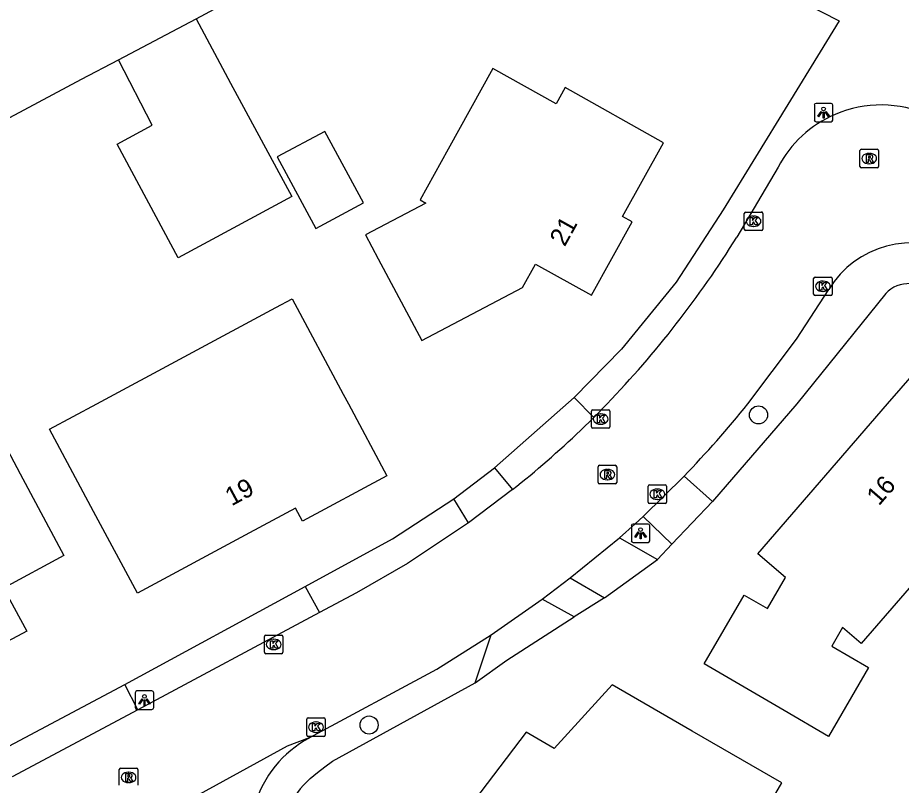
# Model space of a CAD drawing. Extents: x 157321 to 158827, y 386650 to 388532.
# Drawn here: x 158276.53 to 158324.31, y 387229.39 to 387270.87 of the extents above; entities that cross this region are included whole.
import ezdxf

# ---------------------------------------------------------------- set-up
doc = ezdxf.new("R2010")
doc.units = 0
for name, color, linetype in [('IMGEO_Berm_groen', 7, 'Continuous'), ('IMGEO_Boom', 7, 'Continuous'), ('IMGEO_Groenvoorziening', 7, 'Continuous'), ('IMGEO_Kolk', 7, 'Continuous'), ('IMGEO_Lichtpunt', 7, 'Continuous'), ('IMGEO_Pand', 7, 'Continuous'), ('IMGEO_Pand_nummerreeks', 7, 'Continuous'), ('IMGEO_Rijbaan_lokaal_gesloten', 7, 'Continuous'), ('IMGEO_Rioolput', 7, 'Continuous'), ('IMGEO_Voetpad_open', 7, 'Continuous')]:
    doc.layers.add(name, color=color, linetype=linetype)

msp = doc.modelspace()

# ---------------------------------------------------------------- linework, layer by layer
at = {"layer": 'IMGEO_Berm_groen'}
for points in [[(158331.815, 387252.762), (158325.553, 387256.282), (158325.488, 387256.316), (158325.32, 387256.388), (158325.146, 387256.443), (158324.966, 387256.479), (158324.784, 387256.496), (158324.602, 387256.493), (158324.42, 387256.472), (158324.242, 387256.432), (158324.068, 387256.374), (158323.902, 387256.297), (158323.745, 387256.204), (158323.598, 387256.095), (158323.464, 387255.971), (158318.669, 387250), (158314.092, 387244.724)], [(158311.118, 387241.593), (158311.908, 387242.425)], [(158308.263, 387239.514), (158306.629, 387238.494)], [(158292.345, 387229.747), (158292.735, 387230.075), (158293.142, 387230.385), (158293.558, 387230.685), (158301.261, 387234.923)]]:
    msp.add_lwpolyline(points, dxfattribs=at)
msp.add_arc((158295.556, 387226.123), 4.841, 131.5397, 155.7586, dxfattribs=at)
at = {"layer": 'IMGEO_Boom'}
for centre in [(158316.588, 387249.404), (158295.534, 387232.644)]:
    msp.add_circle(centre, 0.489, dxfattribs=at)
at = {"layer": 'IMGEO_Groenvoorziening'}
for points in [[(158286.183, 387270.806), (158303.016, 387279.854), (158320.948, 387270.696), (158319.916, 387269.015), (158314.684, 387260.489), (158312.128, 387256.58), (158309.177, 387252.959), (158306.612, 387250.352)], [(158184.356, 387216.458), (158247.137, 387250), (158279.987, 387267.551), (158281.984, 387268.584)], [(158300.121, 387244.876), (158302.319, 387246.539)], [(158282.317, 387234.838), (158292.071, 387240.13)]]:
    msp.add_lwpolyline(points, dxfattribs=at)
at = {"layer": 'IMGEO_Kolk'}
for p, q in [((158315.818, 387259.441), (158315.818, 387260.293)), ((158315.893, 387260.367), (158316.745, 387260.367)), ((158316.819, 387260.293), (158316.819, 387259.441)), ((158316.306, 387260.147), (158316.331, 387260.147)), ((158316.745, 387259.367), (158315.893, 387259.367)), ((158316.329, 387259.587), (158316.304, 387259.587)), ((158319.569, 387255.925), (158319.569, 387256.777)), ((158319.644, 387256.851), (158320.496, 387256.851)), ((158320.057, 387256.631), (158320.082, 387256.631)), ((158320.57, 387256.777), (158320.57, 387255.925)), ((158320.08, 387256.071), (158320.055, 387256.071)), ((158320.496, 387255.851), (158319.644, 387255.851)), ((158307.555, 387248.754), (158307.555, 387249.606)), ((158307.63, 387249.68), (158308.482, 387249.68)), ((158308.043, 387249.46), (158308.068, 387249.46)), ((158308.556, 387249.606), (158308.556, 387248.754)), ((158308.066, 387248.9), (158308.041, 387248.9)), ((158308.482, 387248.68), (158307.63, 387248.68)), ((158310.62, 387244.691), (158310.62, 387245.543)), ((158310.695, 387245.617), (158311.547, 387245.617)), ((158311.621, 387245.543), (158311.621, 387244.691)), ((158311.108, 387245.397), (158311.133, 387245.397)), ((158311.547, 387244.617), (158310.695, 387244.617)), ((158311.131, 387244.837), (158311.106, 387244.837)), ((158289.874, 387236.574), (158289.874, 387237.426)), ((158289.949, 387237.5), (158290.801, 387237.5)), ((158290.875, 387237.426), (158290.875, 387236.574)), ((158290.362, 387237.28), (158290.387, 387237.28)), ((158290.801, 387236.5), (158289.949, 387236.5)), ((158290.385, 387236.72), (158290.36, 387236.72)), ((158292.233, 387233.028), (158293.085, 387233.028)), ((158292.158, 387232.102), (158292.158, 387232.954)), ((158292.646, 387232.808), (158292.671, 387232.808)), ((158293.159, 387232.954), (158293.159, 387232.102)), ((158292.669, 387232.248), (158292.644, 387232.248)), ((158293.085, 387232.028), (158292.233, 387232.028))]:
    msp.add_line(p, q, dxfattribs=at)
for points in [[(158315.818, 387259.441), (158315.818, 387260.293)], [(158315.893, 387260.367), (158316.745, 387260.367)], [(158316.819, 387260.293), (158316.819, 387259.441)], [(158316.139, 387260.067), (158316.262, 387260.067), (158316.262, 387259.916), (158316.392, 387260.067), (158316.556, 387260.067), (158316.41, 387259.916), (158316.563, 387259.667), (158316.411, 387259.667), (158316.326, 387259.831), (158316.262, 387259.764), (158316.262, 387259.667), (158316.139, 387259.667), (158316.139, 387260.067)], [(158316.745, 387259.367), (158315.893, 387259.367)], [(158319.569, 387255.925), (158319.569, 387256.777)], [(158319.644, 387256.851), (158320.496, 387256.851)], [(158319.89, 387256.551), (158320.013, 387256.551), (158320.013, 387256.4), (158320.143, 387256.551), (158320.307, 387256.551), (158320.161, 387256.4), (158320.314, 387256.151), (158320.162, 387256.151), (158320.077, 387256.315), (158320.013, 387256.248), (158320.013, 387256.151), (158319.89, 387256.151), (158319.89, 387256.551)], [(158320.57, 387256.777), (158320.57, 387255.925)], [(158320.496, 387255.851), (158319.644, 387255.851)], [(158307.555, 387248.754), (158307.555, 387249.606)], [(158307.63, 387249.68), (158308.482, 387249.68)], [(158307.876, 387249.38), (158307.999, 387249.38), (158307.999, 387249.229), (158308.129, 387249.38), (158308.293, 387249.38), (158308.147, 387249.229), (158308.3, 387248.98), (158308.148, 387248.98), (158308.063, 387249.144), (158307.999, 387249.077), (158307.999, 387248.98), (158307.876, 387248.98), (158307.876, 387249.38)], [(158308.556, 387249.606), (158308.556, 387248.754)], [(158308.482, 387248.68), (158307.63, 387248.68)], [(158310.62, 387244.691), (158310.62, 387245.543)], [(158310.695, 387245.617), (158311.547, 387245.617)], [(158311.621, 387245.543), (158311.621, 387244.691)], [(158310.941, 387245.317), (158311.064, 387245.317), (158311.064, 387245.166), (158311.194, 387245.317), (158311.358, 387245.317), (158311.212, 387245.166), (158311.365, 387244.917), (158311.213, 387244.917), (158311.128, 387245.081), (158311.064, 387245.014), (158311.064, 387244.917), (158310.941, 387244.917), (158310.941, 387245.317)], [(158311.547, 387244.617), (158310.695, 387244.617)], [(158289.874, 387236.574), (158289.874, 387237.426)], [(158289.949, 387237.5), (158290.801, 387237.5)], [(158290.875, 387237.426), (158290.875, 387236.574)], [(158290.195, 387237.2), (158290.318, 387237.2), (158290.318, 387237.049), (158290.448, 387237.2), (158290.612, 387237.2), (158290.466, 387237.049), (158290.619, 387236.8), (158290.467, 387236.8), (158290.382, 387236.964), (158290.318, 387236.897), (158290.318, 387236.8), (158290.195, 387236.8), (158290.195, 387237.2)], [(158290.801, 387236.5), (158289.949, 387236.5)], [(158292.233, 387233.028), (158293.085, 387233.028)], [(158292.158, 387232.102), (158292.158, 387232.954)], [(158292.479, 387232.728), (158292.602, 387232.728), (158292.602, 387232.577), (158292.732, 387232.728), (158292.896, 387232.728), (158292.75, 387232.577), (158292.903, 387232.328), (158292.751, 387232.328), (158292.666, 387232.492), (158292.602, 387232.425), (158292.602, 387232.328), (158292.479, 387232.328), (158292.479, 387232.728)], [(158293.159, 387232.954), (158293.159, 387232.102)], [(158293.085, 387232.028), (158292.233, 387232.028)]]:
    msp.add_lwpolyline(points, dxfattribs=at)
for centre, start, end in [((158315.895, 387260.291), 91.552, 178.448), ((158315.895, 387260.291), 91.552, 178.448), ((158316.743, 387260.291), 1.552, 88.448), ((158316.743, 387260.291), 1.552, 88.448), ((158315.895, 387259.443), 181.552, 268.448), ((158315.895, 387259.443), 181.552, 268.448), ((158316.743, 387259.443), 271.552, 358.448), ((158316.743, 387259.443), 271.552, 358.448), ((158319.646, 387256.775), 91.552, 178.448), ((158319.646, 387256.775), 91.552, 178.448), ((158320.494, 387256.775), 1.552, 88.448), ((158320.494, 387256.775), 1.552, 88.448), ((158319.646, 387255.927), 181.552, 268.448), ((158319.646, 387255.927), 181.552, 268.448), ((158320.494, 387255.927), 271.552, 358.448), ((158320.494, 387255.927), 271.552, 358.448), ((158307.632, 387249.604), 91.552, 178.448), ((158307.632, 387249.604), 91.552, 178.448), ((158308.48, 387249.604), 1.552, 88.448), ((158308.48, 387249.604), 1.552, 88.448), ((158307.632, 387248.756), 181.552, 268.448), ((158307.632, 387248.756), 181.552, 268.448), ((158308.48, 387248.756), 271.552, 358.448), ((158308.48, 387248.756), 271.552, 358.448), ((158310.697, 387245.541), 91.552, 178.448), ((158310.697, 387245.541), 91.552, 178.448), ((158311.545, 387245.541), 1.552, 88.448), ((158311.545, 387245.541), 1.552, 88.448), ((158310.697, 387244.693), 181.552, 268.448), ((158310.697, 387244.693), 181.552, 268.448), ((158311.545, 387244.693), 271.552, 358.448), ((158311.545, 387244.693), 271.552, 358.448), ((158289.951, 387237.424), 91.552, 178.448), ((158289.951, 387237.424), 91.552, 178.448), ((158290.799, 387237.424), 1.552, 88.448), ((158290.799, 387237.424), 1.552, 88.448), ((158289.951, 387236.576), 181.552, 268.448), ((158289.951, 387236.576), 181.552, 268.448), ((158290.799, 387236.576), 271.552, 358.448), ((158290.799, 387236.576), 271.552, 358.448), ((158292.235, 387232.952), 91.552, 178.448), ((158292.235, 387232.952), 91.552, 178.448), ((158293.083, 387232.952), 1.552, 88.448), ((158293.083, 387232.952), 1.552, 88.448), ((158292.235, 387232.104), 181.552, 268.448), ((158292.235, 387232.104), 181.552, 268.448), ((158293.083, 387232.104), 271.552, 358.448), ((158293.083, 387232.104), 271.552, 358.448)]:
    msp.add_arc(centre, 0.0765, start, end, dxfattribs=at)
for centre, major_axis, ratio, start_param, end_param in [((158316.305, 387259.867), (-0.387, 0.002), 0.722429, 4.712389, 7.853982), ((158316.33, 387259.867), (-0.39, 0.002), 0.717154, 1.570796, 4.712389), ((158320.056, 387256.351), (-0.387, 0.002), 0.722429, 4.712389, 7.853982), ((158320.081, 387256.351), (-0.39, 0.002), 0.717154, 1.570796, 4.712389), ((158308.042, 387249.18), (-0.387, 0.002), 0.722429, 4.712389, 7.853982), ((158308.067, 387249.18), (-0.39, 0.002), 0.717154, 1.570796, 4.712389), ((158311.107, 387245.117), (-0.387, 0.002), 0.722429, 4.712389, 7.853982), ((158311.132, 387245.117), (-0.39, 0.002), 0.717154, 1.570796, 4.712389), ((158290.361, 387237), (-0.387, 0.002), 0.722429, 4.712389, 7.853982), ((158290.386, 387237), (-0.39, 0.002), 0.717154, 1.570796, 4.712389), ((158292.645, 387232.528), (-0.387, 0.002), 0.722429, 4.712389, 7.853982), ((158292.67, 387232.528), (-0.39, 0.002), 0.717154, 1.570796, 4.712389)]:
    msp.add_ellipse(centre, major_axis=major_axis, ratio=ratio, start_param=start_param, end_param=end_param, dxfattribs=at)
at = {"layer": 'IMGEO_Lichtpunt'}
for p, q in [((158319.607, 387266.143), (158319.607, 387265.336)), ((158319.607, 387266.143), (158319.607, 387265.336)), ((158320.509, 387266.238), (158319.701, 387266.238)), ((158320.509, 387266.238), (158319.701, 387266.238)), ((158320.603, 387265.336), (158320.603, 387266.143)), ((158320.603, 387265.336), (158320.603, 387266.143)), ((158319.701, 387265.242), (158320.509, 387265.242)), ((158319.701, 387265.242), (158320.509, 387265.242)), ((158309.712, 387243.411), (158309.712, 387242.604)), ((158309.712, 387243.411), (158309.712, 387242.604)), ((158310.614, 387243.506), (158309.806, 387243.506)), ((158310.614, 387243.506), (158309.806, 387243.506)), ((158310.708, 387242.604), (158310.708, 387243.411)), ((158310.708, 387242.604), (158310.708, 387243.411)), ((158309.806, 387242.51), (158310.614, 387242.51)), ((158309.806, 387242.51), (158310.614, 387242.51)), ((158283.79, 387234.486), (158282.982, 387234.486)), ((158283.79, 387234.486), (158282.982, 387234.486)), ((158282.888, 387234.391), (158282.888, 387233.584)), ((158282.888, 387234.391), (158282.888, 387233.584)), ((158283.884, 387233.584), (158283.884, 387234.391)), ((158283.884, 387233.584), (158283.884, 387234.391)), ((158282.982, 387233.49), (158283.79, 387233.49)), ((158282.982, 387233.49), (158283.79, 387233.49))]:
    msp.add_line(p, q, dxfattribs=at)
for points in [[(158319.981, 387265.807), (158320.02, 387265.779), (158319.832, 387265.517), (158319.794, 387265.544), (158319.981, 387265.807)], [(158320.083, 387265.759), (158320.13, 387265.759), (158320.13, 387265.437), (158320.083, 387265.437), (158320.083, 387265.759)], [(158320.193, 387265.779), (158320.231, 387265.806), (158320.418, 387265.544), (158320.379, 387265.516), (158320.193, 387265.779)], [(158310.086, 387243.075), (158310.125, 387243.047), (158309.937, 387242.785), (158309.899, 387242.812), (158310.086, 387243.075)], [(158310.298, 387243.047), (158310.336, 387243.074), (158310.523, 387242.812), (158310.484, 387242.784), (158310.298, 387243.047)], [(158310.188, 387243.027), (158310.235, 387243.027), (158310.235, 387242.705), (158310.188, 387242.705), (158310.188, 387243.027)], [(158283.262, 387234.055), (158283.301, 387234.027), (158283.113, 387233.765), (158283.075, 387233.792), (158283.262, 387234.055)], [(158283.364, 387234.007), (158283.411, 387234.007), (158283.411, 387233.685), (158283.364, 387233.685), (158283.364, 387234.007)], [(158283.474, 387234.027), (158283.512, 387234.054), (158283.699, 387233.792), (158283.66, 387233.764), (158283.474, 387234.027)]]:
    msp.add_lwpolyline(points, dxfattribs=at)
for centre in [(158320.106, 387265.941), (158310.211, 387243.209), (158283.387, 387234.189)]:
    msp.add_circle(centre, 0.0994, dxfattribs=at)
for centre, start, end in [((158319.701, 387266.143), 90, 180), ((158319.701, 387266.143), 90, 180), ((158320.509, 387266.143), 0, 90), ((158320.509, 387266.143), 0, 90), ((158319.701, 387265.336), 180, 270), ((158319.701, 387265.336), 180, 270), ((158320.509, 387265.336), 270, 0), ((158320.509, 387265.336), 270, 360), ((158309.806, 387243.411), 90, 180), ((158309.806, 387243.411), 90, 180), ((158310.614, 387243.411), 0, 90), ((158310.614, 387243.411), 0, 90), ((158309.806, 387242.604), 180, 270), ((158309.806, 387242.604), 180, 270), ((158310.614, 387242.604), 270, 0), ((158310.614, 387242.604), 270, 360), ((158282.982, 387234.391), 90, 180), ((158282.982, 387234.391), 90, 180), ((158283.79, 387234.391), 0, 90), ((158283.79, 387234.391), 0, 90), ((158282.982, 387233.584), 180, 270), ((158282.982, 387233.584), 180, 270), ((158283.79, 387233.584), 270, 0), ((158283.79, 387233.584), 270, 360)]:
    msp.add_arc(centre, 0.0946, start, end, dxfattribs=at)
at = {"layer": 'IMGEO_Pand'}
for points in [[(158286.183, 387270.806), (158288.045, 387267.334), (158291.346, 387261.199), (158288.176, 387259.493), (158285.213, 387257.899), (158281.901, 387264.028), (158283.805, 387265.053), (158281.984, 387268.584)], [(158281.984, 387268.584), (158286.183, 387270.806)], [(158299.801, 387263.76), (158298.286, 387261.032), (158298.591, 387260.845), (158295.338, 387259.135), (158296.03, 387257.833), (158298.377, 387253.418), (158303.834, 387256.287), (158304.533, 387257.548), (158307.551, 387255.867), (158309.763, 387259.836), (158309.238, 387260.129), (158311.455, 387264.107), (158306.127, 387267.092), (158305.639, 387266.22), (158302.229, 387268.13), (158299.801, 387263.76)], [(158290.57, 387263.341), (158292.646, 387259.483), (158295.221, 387260.869), (158293.145, 387264.726), (158290.57, 387263.341)], [(158278.247, 387248.623), (158280.81, 387250), (158290.488, 387255.199), (158291.381, 387255.679), (158294.134, 387250.521), (158294.412, 387250), (158296.488, 387246.109), (158291.931, 387243.659), (158291.554, 387244.362), (158289.073, 387243.031), (158283.001, 387239.773), (158280.635, 387244.178), (158278.247, 387248.623)], [(158261.357, 387237.82), (158267.155, 387240.918), (158266.351, 387242.423), (158263.285, 387248.192), (158272.945, 387253.276), (158275.611, 387248.193), (158276.671, 387246.217), (158279.033, 387241.81), (158275.761, 387240.043), (158277.02, 387237.712), (158271.751, 387234.899), (158271.594, 387235.175), (158273.266, 387236.119), (158272.807, 387236.972), (158270.085, 387235.513), (158269.462, 387236.679), (158263.632, 387233.562), (158261.357, 387237.82)], [(158317.969, 387233.431), (158313.646, 387235.944), (158315.811, 387239.668), (158317.067, 387238.938), (158318.044, 387240.618), (158316.544, 387241.899), (158323.567, 387250), (158325.649, 387252.401), (158329.359, 387250.227), (158329.229, 387250), (158328.866, 387249.369), (158330.869, 387247.589), (158331.869, 387248.772), (158339.345, 387244.468), (158336.839, 387240.142), (158335.636, 387238.065), (158327.214, 387242.906), (158322.145, 387237.056), (158321.133, 387237.919), (158320.545, 387236.908), (158322.542, 387235.747), (158320.381, 387232.029), (158317.969, 387233.431)], [(158316.179, 387226.633), (158317.848, 387229.521), (158313.007, 387232.32), (158308.678, 387234.822), (158305.534, 387231.374), (158304.027, 387232.258), (158300.143, 387227.157)]]:
    msp.add_lwpolyline(points, dxfattribs=at)
at = {"layer": 'IMGEO_Rijbaan_lokaal_gesloten'}
for points in [[(158317.645, 387262.789), (158315.408, 387259)], [(158316.017, 387250), (158318.641, 387253.494), (158320.383, 387256.18)], [(158308.398, 387250), (158307.681, 387249.269)], [(158307.681, 387249.269), (158306.965, 387248.566)], [(158310.348, 387243.907), (158312.56, 387246.088)], [(158303.287, 387245.366), (158300.913, 387243.577)], [(158300.913, 387243.577), (158297.6, 387241.378), (158294.844, 387239.792), (158292.848, 387238.721)], [(158309.065, 387242.765), (158309.92, 387243.511), (158310.348, 387243.907)], [(158306.408, 387240.592), (158309.065, 387242.765)], [(158304.883, 387239.438), (158306.408, 387240.592)], [(158302.139, 387237.516), (158304.883, 387239.438)], [(158292.848, 387238.721), (158283.035, 387233.457)], [(158292.29, 387231.943), (158299.201, 387235.662), (158302.139, 387237.516)], [(158283.035, 387233.457), (158276.237, 387229.841)], [(158292.29, 387231.943), (158291.11, 387231.501), (158276.823, 387223.671)]]:
    msp.add_lwpolyline(points, dxfattribs=at)
for centre, radius, start, end in [((158323.217, 387259.929), 6.223, 65.4579, 113.5248), ((158323.148, 387259.916), 6.208, 112.8957, 152.4336), ((158269.135, 387287.812), 54.51, 316.0789, 328.0918), ((158324.859, 387253.465), 5.235, 60.9429, 148.7603), ((158268.486, 387288.519), 61.179, 316.0879, 320.9786), ((158268.454, 387289.116), 55.924, 308.5263, 313.5227), ((158295.144, 387226.623), 6.037, 118.2139, 209.2944)]:
    msp.add_arc(centre, radius, start, end, dxfattribs=at)
at = {"layer": 'IMGEO_Rioolput'}
for p, q in [((158322.073, 387262.83), (158322.073, 387263.682)), ((158322.148, 387263.756), (158323, 387263.756)), ((158323.074, 387263.682), (158323.074, 387262.83)), ((158322.561, 387263.536), (158322.586, 387263.536)), ((158323, 387262.756), (158322.148, 387262.756)), ((158322.584, 387262.976), (158322.559, 387262.976)), ((158307.919, 387245.752), (158307.919, 387246.604)), ((158307.994, 387246.678), (158308.846, 387246.678)), ((158308.407, 387246.458), (158308.432, 387246.458)), ((158308.92, 387246.604), (158308.92, 387245.752)), ((158308.846, 387245.678), (158307.994, 387245.678)), ((158308.43, 387245.898), (158308.405, 387245.898)), ((158282.025, 387229.386), (158282.025, 387230.238)), ((158282.1, 387230.312), (158282.952, 387230.312)), ((158283.026, 387230.238), (158283.026, 387229.386)), ((158282.513, 387230.092), (158282.538, 387230.092)), ((158282.536, 387229.532), (158282.511, 387229.532))]:
    msp.add_line(p, q, dxfattribs=at)
for points in [[(158322.073, 387262.83), (158322.073, 387263.682)], [(158322.148, 387263.756), (158323, 387263.756)], [(158323.074, 387263.682), (158323.074, 387262.83)], [(158322.662, 387263.454), (158322.41, 387263.456), (158322.41, 387263.056)], [(158322.41, 387263.056), (158322.534, 387263.056), (158322.534, 387263.218), (158322.545, 387263.218)], [(158322.588, 387263.375), (158322.534, 387263.375), (158322.534, 387263.294)], [(158322.534, 387263.294), (158322.586, 387263.294)], [(158322.592, 387263.189), (158322.663, 387263.056), (158322.803, 387263.056), (158322.738, 387263.182)], [(158323, 387262.756), (158322.148, 387262.756)], [(158307.919, 387245.752), (158307.919, 387246.604)], [(158307.994, 387246.678), (158308.846, 387246.678)], [(158308.92, 387246.604), (158308.92, 387245.752)], [(158308.508, 387246.376), (158308.256, 387246.378), (158308.256, 387245.978)], [(158308.256, 387245.978), (158308.38, 387245.978), (158308.38, 387246.14), (158308.391, 387246.14)], [(158308.434, 387246.297), (158308.38, 387246.297), (158308.38, 387246.216)], [(158308.38, 387246.216), (158308.432, 387246.216)], [(158308.438, 387246.111), (158308.509, 387245.978), (158308.649, 387245.978), (158308.584, 387246.104)], [(158308.846, 387245.678), (158307.994, 387245.678)], [(158282.025, 387229.386), (158282.025, 387230.238)], [(158282.1, 387230.312), (158282.952, 387230.312)], [(158283.026, 387230.238), (158283.026, 387229.386)], [(158282.614, 387230.01), (158282.362, 387230.012), (158282.362, 387229.612)], [(158282.362, 387229.612), (158282.486, 387229.612), (158282.486, 387229.774), (158282.497, 387229.774)], [(158282.54, 387229.931), (158282.486, 387229.931), (158282.486, 387229.85)], [(158282.486, 387229.85), (158282.538, 387229.85)], [(158282.544, 387229.745), (158282.615, 387229.612), (158282.755, 387229.612), (158282.69, 387229.738)]]:
    msp.add_lwpolyline(points, dxfattribs=at)
for centre, radius, start, end in [((158322.15, 387263.68), 0.0765, 91.552, 178.448), ((158322.15, 387263.68), 0.0765, 91.552, 178.448), ((158322.998, 387263.68), 0.0765, 1.552, 88.448), ((158322.998, 387263.68), 0.0765, 1.552, 88.448), ((158322.544, 387263.165), 0.0533, 26.0293, 88.6989), ((158322.57, 387263.483), 0.19, 274.7715, 282.9687), ((158322.594, 387263.279), 0.0964, 77.0061, 93.1865), ((158322.608, 387263.336), 0.0378, 276.6634, 79.6772), ((158322.661, 387263.344), 0.109, 350.3612, 89.416), ((158322.659, 387263.344), 0.112, 277.5842, 350.9817), ((158322.643, 387263.129), 0.108, 29.5134, 73.7905), ((158322.15, 387262.832), 0.0765, 181.552, 268.448), ((158322.15, 387262.832), 0.0765, 181.552, 268.448), ((158322.998, 387262.832), 0.0765, 271.552, 358.448), ((158322.998, 387262.832), 0.0765, 271.552, 358.448), ((158307.996, 387246.602), 0.0765, 91.552, 178.448), ((158307.996, 387246.602), 0.0765, 91.552, 178.448), ((158308.844, 387246.602), 0.0765, 1.552, 88.448), ((158308.844, 387246.602), 0.0765, 1.552, 88.448), ((158308.39, 387246.087), 0.0533, 26.0293, 88.6989), ((158308.416, 387246.405), 0.19, 274.7715, 282.9687), ((158308.44, 387246.201), 0.0964, 77.0061, 93.1865), ((158308.454, 387246.258), 0.0378, 276.6634, 79.6772), ((158308.507, 387246.266), 0.109, 350.3612, 89.416), ((158308.505, 387246.266), 0.112, 277.5842, 350.9817), ((158308.489, 387246.051), 0.108, 29.5134, 73.7905), ((158307.996, 387245.754), 0.0765, 181.552, 268.448), ((158307.996, 387245.754), 0.0765, 181.552, 268.448), ((158308.844, 387245.754), 0.0765, 271.552, 358.448), ((158308.844, 387245.754), 0.0765, 271.552, 358.448), ((158282.102, 387230.236), 0.0765, 91.552, 178.448), ((158282.102, 387230.236), 0.0765, 91.552, 178.448), ((158282.95, 387230.236), 0.0765, 1.552, 88.448), ((158282.95, 387230.236), 0.0765, 1.552, 88.448), ((158282.496, 387229.721), 0.0533, 26.0293, 88.6989), ((158282.522, 387230.039), 0.19, 274.7715, 282.9687), ((158282.546, 387229.835), 0.0964, 77.0061, 93.1865), ((158282.56, 387229.892), 0.0378, 276.6634, 79.6772), ((158282.613, 387229.9), 0.109, 350.3612, 89.416), ((158282.611, 387229.9), 0.112, 277.5842, 350.9817), ((158282.595, 387229.685), 0.108, 29.5134, 73.7905)]:
    msp.add_arc(centre, radius, start, end, dxfattribs=at)
for centre, major_axis, ratio, start_param, end_param in [((158322.56, 387263.256), (-0.387, 0.002), 0.722429, 4.712389, 7.853982), ((158322.585, 387263.256), (-0.39, 0.002), 0.717154, 1.570796, 4.712389), ((158308.406, 387246.178), (-0.387, 0.002), 0.722429, 4.712389, 7.853982), ((158308.431, 387246.178), (-0.39, 0.002), 0.717154, 1.570796, 4.712389), ((158282.512, 387229.812), (-0.387, 0.002), 0.722429, 4.712389, 7.853982), ((158282.537, 387229.812), (-0.39, 0.002), 0.717154, 1.570796, 4.712389)]:
    msp.add_ellipse(centre, major_axis=major_axis, ratio=ratio, start_param=start_param, end_param=end_param, dxfattribs=at)
at = {"layer": 'IMGEO_Voetpad_open'}
for points in [[(158302.319, 387246.539), (158306.612, 387250.352)], [(158306.612, 387250.352), (158307.681, 387249.269)], [(158302.319, 387246.539), (158303.287, 387245.366)], [(158314.092, 387244.724), (158312.56, 387246.088)], [(158292.071, 387240.13), (158296.805, 387242.698), (158300.121, 387244.876)], [(158300.913, 387243.577), (158300.121, 387244.876)], [(158311.908, 387242.425), (158314.092, 387244.724)], [(158311.908, 387242.425), (158310.348, 387243.907)], [(158309.065, 387242.765), (158311.118, 387241.593)], [(158308.263, 387239.514), (158311.118, 387241.593)], [(158306.408, 387240.592), (158308.263, 387239.514)], [(158292.071, 387240.13), (158292.848, 387238.721)], [(158306.629, 387238.494), (158304.883, 387239.438)], [(158301.261, 387234.923), (158302.983, 387236.143), (158306.629, 387238.494)], [(158301.261, 387234.923), (158302.139, 387237.516)], [(158275.497, 387231.221), (158282.317, 387234.838)], [(158283.035, 387233.457), (158282.317, 387234.838)]]:
    msp.add_lwpolyline(points, dxfattribs=at)

# ---------------------------------------------------------------- texts
at = {"layer": 'IMGEO_Pand_nummerreeks'}
for s, rotation, p in [('21', 60.8682, (158306.109, 387258.455)), ('19', 28.264, (158288.095, 387244.457)), ('16', 49.0754, (158323.094, 387244.445))]:
    msp.add_text(s, height=1, rotation=rotation, dxfattribs=at).set_placement(p)

doc.saveas('drawing.dxf')
